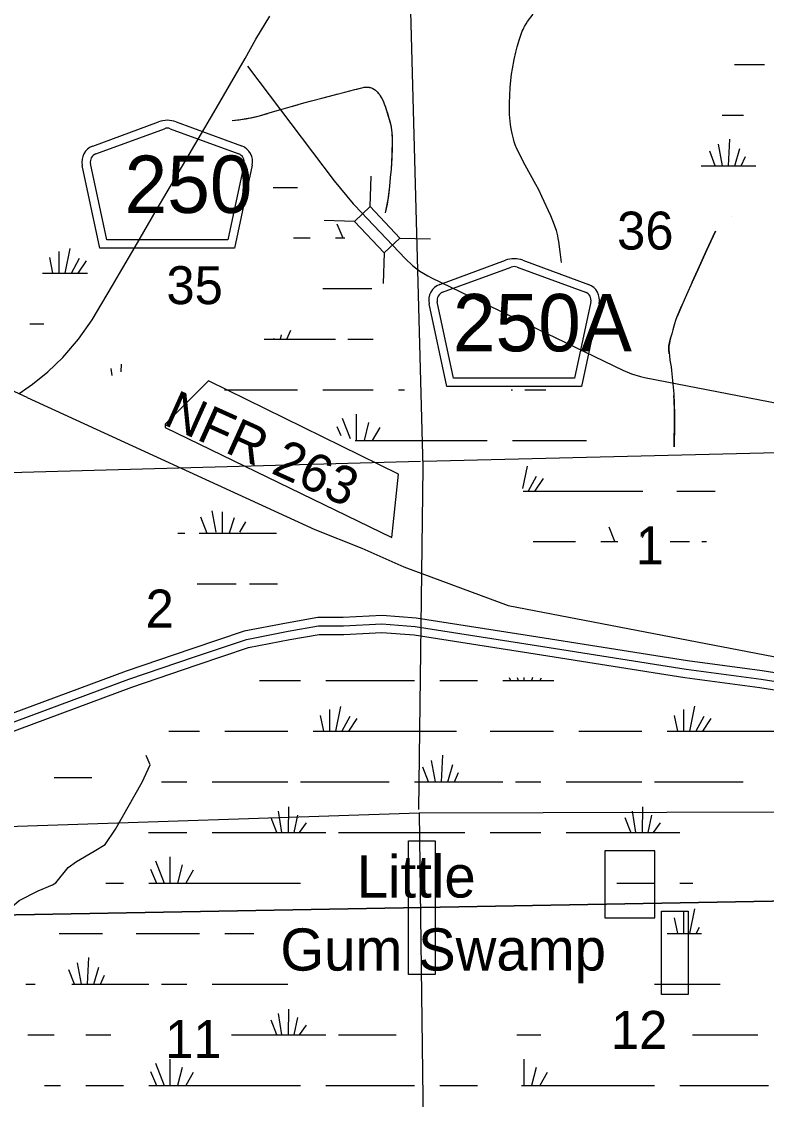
# Model space of a CAD drawing. Extents: x 2480962 to 2688785, y 277103 to 599240.
# Drawn here: x 2603117 to 2611955, y 458082 to 470861 of the extents above; entities that cross this region are included whole.
import ezdxf

# ---------------------------------------------------------------- set-up
doc = ezdxf.new("R2010")
doc.units = 0
for name, color, linetype in [('Bridges', 7, 'Continuous'), ('County Routes Highway Center Lines', 7, 'Continuous'), ('Divided_Highway', 7, 'Continuous'), ('Interstate Divided Highway Outline and Fill', 7, 'Continuous'), ('Interstate Highway Center Lines', 7, 'Continuous'), ('Level 31', 7, 'Continuous'), ('Local Roads Improved', 7, 'Continuous'), ('Local Roads Related Text', 7, 'Continuous'), ('Local Roads Unimproved', 7, 'Continuous'), ('Narrow River Creek and Branch and Slough', 7, 'Continuous'), ('Roadshields County Roads', 7, 'Continuous'), ('Section Lines', 7, 'Continuous'), ('Section Numbers', 7, 'Continuous'), ('Swamps', 7, 'Continuous'), ('Swamps Text', 7, 'Continuous'), ('Township and Range lines', 7, 'Continuous')]:
    doc.layers.add(name, color=color, linetype=linetype)

msp = doc.modelspace()

# ---------------------------------------------------------------- linework, layer by layer
at = {"layer": 'Bridges'}
for p, q in [((2607254.008, 468666.741), (2607264.537, 469028.627)), ((2607067.8, 468491.063), (2606705.915, 468501.592)), ((2607605.364, 468294.326), (2607967.25, 468283.797)), ((2607419.157, 468118.648), (2607408.628, 467756.763))]:
    msp.add_line(p, q, dxfattribs=at)
msp.add_lwpolyline([(2607254.008, 468666.741), (2607605.364, 468294.326), (2607419.157, 468118.648), (2607067.8, 468491.063)], close=True, dxfattribs=at)
at = {"layer": 'County Routes Highway Center Lines'}
for p, q in [((2605795.992, 470330.262), (2606824.136, 468971.56)), ((2607067.633, 468684.483), (2607673.221, 468046.186)), ((2607981.689, 467821.107), (2610252.041, 466727.095)), ((2610508.254, 466642.017), (2613319.367, 466095.043))]:
    msp.add_line(p, q, dxfattribs=at)
for points in [[(2603089.184, 466452.932), (2603245.75, 466561.847), (2603427.276, 466709.337), (2603606.532, 466877.248), (2603792.596, 467095.078), (2603955.969, 467324.254), (2604069.422, 467517.125), (2604196.49, 467730.418), (2604278.177, 467873.369), (2604466.509, 468191.039), (2604716.107, 468619.893), (2604977.05, 469064.63), (2605065.543, 469216.658), (2605399.097, 469783.925), (2605771.224, 470423.802), (2605898.292, 470652.978), (2606063.934, 470922.998)], [(2606824.136, 468971.56), (2607052.303, 468700.749), (2607067.633, 468684.483)], [(2607673.221, 468046.186), (2607753.6, 467969.893), (2607841.514, 467902.42), (2607935.998, 467844.505), (2607981.689, 467821.107)], [(2610252.041, 466727.095), (2610353.79, 466684.474), (2610459.438, 466652.723), (2610508.254, 466642.017)]]:
    msp.add_lwpolyline(points, dxfattribs=at)
at = {"layer": 'Divided_Highway'}
for p, q in [((2600001.432, 460214.017), (2639463.689, 460928.527)), ((2639463.689, 460928.527), (2600001.432, 460214.017)), ((2600001.432, 460214.017), (2639463.689, 460928.527)), ((2639463.689, 460928.527), (2600001.432, 460214.017)), ((2639463.689, 460928.527), (2600001.432, 460214.017))]:
    msp.add_line(p, q, dxfattribs=at)
at = {"layer": 'Interstate Divided Highway Outline and Fill'}
for points in [[(2615860.872, 462666.936), (2614846.606, 462746.8), (2613745.507, 462882.442), (2612882.696, 463010.266), (2611905.625, 463162.433), (2611017.317, 463282.475), (2609241.502, 463562.445), (2607797.149, 463787.123), (2607394.649, 463819.98), (2606934.367, 463795.754), (2606632.043, 463795.754), (2606262.446, 463730.048), (2605758.864, 463632.581), (2605136.098, 463422.296), (2604358.389, 463157.715), (2602172.63, 462349.064), (2599233.85, 461294.936), (2598980.548, 461239.526), (2598493.922, 461095.932), (2597890.055, 460984.693)], [(2597927.786, 460788.279), (2598540.468, 460901.141), (2599030.283, 461045.677), (2599289.213, 461102.318), (2602241.092, 462161.144), (2604425.306, 462969.223), (2605200.298, 463232.88), (2605810.089, 463438.784), (2606298.954, 463533.403), (2606649.683, 463595.754), (2606939.626, 463595.754), (2607391.756, 463619.551), (2607773.611, 463588.379), (2609210.558, 463364.854), (2610988.348, 463084.572), (2611876.842, 462964.505), (2612852.652, 462812.534), (2613718.622, 462684.242), (2614826.52, 462547.762), (2615845.172, 462467.553)]]:
    msp.add_lwpolyline(points, dxfattribs=at)
at = {"layer": 'Interstate Highway Center Lines'}
msp.add_lwpolyline([(2597908.921, 460886.486), (2598517.195, 460998.537), (2599005.416, 461142.602), (2599261.531, 461198.627), (2602206.861, 462255.104), (2604391.847, 463063.469), (2605168.198, 463327.588), (2605784.476, 463535.682), (2606280.7, 463631.725), (2606640.863, 463695.754), (2606936.997, 463695.754), (2607393.203, 463719.765), (2607785.38, 463687.751), (2609226.03, 463463.65), (2611002.832, 463183.523), (2611891.233, 463063.469), (2612867.674, 462911.4), (2613732.065, 462783.342), (2614836.563, 462647.281), (2615853.022, 462567.245)], dxfattribs=at)
at = {"layer": 'Level 31'}
for points in [[(2605336.214, 466601.737), (2604822.613, 466087.79), (2604822.613, 466048.256), (2607509.143, 464743.621), (2607588.159, 465494.774)], [(2607706.682, 461145.993), (2608022.745, 461145.993), (2608022.745, 459564.619), (2607706.682, 459564.619)], [(2610630.393, 461027.39), (2610037.774, 461027.39), (2610037.774, 460236.703), (2610630.393, 460236.703)], [(2610709.277, 460315.772), (2611025.339, 460315.772), (2611025.339, 459327.412), (2610709.277, 459327.412)]]:
    msp.add_lwpolyline(points, close=True, dxfattribs=at)
at = {"layer": 'Local Roads Improved'}
for p, q in [((2603185.414, 466401.932), (2601043.005, 467383.746)), ((2603185.414, 466401.932), (2606594.966, 464839.414)), ((2608891.414, 463935.884), (2613157.34, 463119.516))]:
    msp.add_line(p, q, dxfattribs=at)
for points in [[(2606594.966, 464839.414), (2607155.199, 464617.367), (2607652.006, 464396.707), (2608891.414, 463935.884)], [(2602892.661, 458031.517), (2602892.661, 458120.751), (2602876.437, 458388.451), (2602746.642, 458915.74), (2602714.194, 458996.861), (2602722.306, 459069.871), (2602738.53, 459215.889), (2602714.194, 459443.029), (2602714.194, 459694.505), (2602770.979, 460002.766), (2602868.324, 460205.569), (2602973.782, 460343.476), (2603087.352, 460440.821), (2603314.492, 460554.391), (2603484.847, 460627.401), (2603525.407, 460651.737), (2603671.426, 460830.204), (2603768.771, 460903.213), (2603979.687, 461024.895), (2604109.481, 461106.016), (2604231.163, 461284.483), (2604547.536, 461844.221), (2604644.882, 462047.024), (2604596.209, 462160.594)]]:
    msp.add_lwpolyline(points, dxfattribs=at)
at = {"layer": 'Local Roads Unimproved'}
msp.add_lwpolyline([(2609523.502, 468005.411), (2609506.895, 468130.024), (2609490.289, 468254.637), (2609484.747, 468289.612), (2609478.084, 468322.052), (2609462.2, 468382.063), (2609445.198, 468433.816), (2609428.392, 468478.618), (2609395.768, 468556.182), (2609291.025, 468786.319), (2609255.02, 468864.407), (2609220.64, 468930.909), (2609091.449, 469159.342), (2609059.836, 469217.501), (2609015.188, 469307.197), (2608994.617, 469353.527), (2608975.526, 469401.075), (2608962.845, 469436.744), (2608952.35, 469470.364), (2608936.063, 469533.803), (2608925.135, 469589.659), (2608917.862, 469638.731), (2608913.08, 469681.774), (2608907.83, 469757.217), (2608906.12, 469813.795), (2608906.383, 469898.453), (2608909.101, 469982.605), (2608914.894, 470078.763), (2608922.771, 470162.827), (2608931.883, 470236.303), (2608941.603, 470300.518), (2608962.655, 470412.68), (2608981.923, 470496.589), (2608998.388, 470559.381), (2609026.412, 470653.313), (2609058.535, 470746.905), (2609066.909, 470767.714), (2609075.747, 470786.495), (2609084.793, 470803.546), (2609103.384, 470834.331), (2609120.967, 470860.325), (2609185.714, 470949.294)], dxfattribs=at)
at = {"layer": 'Narrow River Creek and Branch and Slough'}
for points in [[(2605615.151, 469686.576), (2605697.742, 469697.031), (2605759.444, 469705.997), (2605805.488, 469713.75), (2605839.852, 469720.314), (2605891.063, 469731.613), (2605941.799, 469744.97), (2606068.024, 469781.44), (2606194.224, 469817.919), (2606330.916, 469857.353), (2606467.692, 469896.509), (2606558.197, 469921.408), (2606694.405, 469957.088), (2606830.702, 469992.47), (2606951.672, 470023.793), (2607072.738, 470054.686), (2607096.718, 470061.145), (2607139.518, 470072.692), (2607155.726, 470076.457), (2607169.932, 470079.245), (2607182.361, 470081.183), (2607193.223, 470082.421), (2607202.706, 470083.103), (2607219.234, 470083.265), (2607231.553, 470082.415), (2607240.737, 470081.168), (2607254.409, 470078.224), (2607267.934, 470073.876), (2607286.566, 470065.592), (2607302.789, 470056.185), (2607316.963, 470046.034), (2607329.392, 470035.438), (2607340.33, 470024.631), (2607349.99, 470013.795), (2607358.552, 470003.067), (2607373.406, 469981.634), (2607385.229, 469961.67), (2607394.765, 469943.445), (2607409.871, 469910.279), (2607420.083, 469884.717), (2607434.004, 469846.01), (2607446.757, 469807.798), (2607460.879, 469763.932), (2607472.548, 469725.608), (2607482.038, 469692.087), (2607489.656, 469662.742), (2607501.123, 469611.3), (2607507.873, 469572.596), (2607511.734, 469543.469), (2607515.351, 469499.579), (2607516.088, 469477.528), (2607516.053, 469455.396), (2607513.952, 469369.556), (2607508.844, 469240.747), (2607505.183, 469176.386), (2607500.649, 469112.093), (2607492.143, 469011.64), (2607482.866, 468911.241), (2607474.618, 468831.378), (2607466.919, 468771.792), (2607459.913, 468727.217), (2607453.808, 468693.826), (2607443.04, 468643.763), (2607430.043, 468593.682)], [(2607068.121, 470053.508), (2607072.738, 470054.686), (2607170.415, 470079.329), (2607219.713, 470083.249), (2607244.023, 470080.584), (2607263.846, 470075.023)], [(2606680.803, 469953.582), (2606830.702, 469992.47), (2606874.4, 470003.785)], [(2605615.151, 469686.576), (2605779.937, 469709.316), (2605941.799, 469744.97), (2606034.924, 469771.876)], [(2606336.4, 469858.924), (2606391.378, 469874.662)], [(2607435.081, 469841.382), (2607446.757, 469807.798), (2607496.714, 469632.508), (2607511.625, 469544.426), (2607516.053, 469455.396), (2607510.848, 469283.678), (2607500.649, 469112.093), (2607492.143, 469011.64), (2607482.866, 468911.241), (2607463.953, 468751.972), (2607430.043, 468593.682)], [(2611073.571, 467768.963), (2611073.939, 467769.793), (2611140.283, 467918.643), (2611244.06, 468147.706), (2611349.297, 468376.105)], [(2610876.074, 467309.777), (2610895.876, 467365.577), (2610951.606, 467493.342), (2610952.171, 467494.623)], [(2610802.413, 466920.626), (2610796.829, 466968.059), (2610798.332, 467015.919), (2610811.475, 467087.414), (2610819.701, 467117.989)], [(2610858.209, 465823.892), (2610859.937, 465854.693), (2610861.73, 465929.503), (2610863.186, 466035.069), (2610863.489, 466140.634), (2610862.797, 466254.073), (2610859.7, 466367.502), (2610855.413, 466428.024)]]:
    msp.add_lwpolyline(points, dxfattribs=at)
at = {"layer": 'Roadshields County Roads'}
for p, q in [((2603963.434, 469385.487), (2604742.808, 469671.824)), ((2604949.721, 469671.824), (2605727.743, 469385.984)), ((2603997.919, 469291.622), (2604811.779, 469590.628)), ((2604880.75, 469590.628), (2605693.258, 469292.118)), ((2604047.405, 468173.661), (2603836.848, 469155.833)), ((2604128.239, 468273.662), (2603934.626, 469176.794)), ((2605756.551, 469177.291), (2605562.831, 468273.662)), ((2605854.329, 469156.33), (2605643.665, 468173.661)), ((2605562.831, 468273.661), (2604128.239, 468273.661)), ((2605643.665, 468173.661), (2604047.405, 468173.661)), ((2608078.78, 467744.734), (2608858.155, 468031.071)), ((2609065.068, 468031.072), (2609843.09, 467745.232)), ((2608113.266, 467650.869), (2608927.126, 467949.875)), ((2608996.097, 467949.875), (2609808.605, 467651.365)), ((2608162.752, 466532.908), (2607952.195, 467515.08)), ((2608243.586, 466632.909), (2608049.973, 467536.041)), ((2609871.898, 467536.538), (2609678.178, 466632.909)), ((2609969.676, 467515.578), (2609759.012, 466532.909)), ((2609678.178, 466632.909), (2608243.586, 466632.909)), ((2609759.012, 466532.909), (2608162.752, 466532.909))]:
    msp.add_line(p, q, dxfattribs=at)
for centre, radius, start, end in [((2604846.265, 469390.227), 300, 69.8269806, 110.1730139), ((2604846.265, 469496.763), 100, 69.8269876, 110.1729839), ((2604032.405, 469197.756), 200, 110.1729839, 192.0998896), ((2605658.773, 469198.253), 200, 347.9000917, 69.8270083), ((2604032.405, 469197.756), 100, 110.1729839, 192.0998896), ((2605658.773, 469198.252), 100, 347.9000932, 69.8269876), ((2608961.612, 467749.474), 300, 69.8269806, 110.1730139), ((2608961.611, 467856.01), 100, 69.8269876, 110.1729839), ((2608147.751, 467557.003), 200, 110.1729839, 192.0998896), ((2609774.119, 467557.5), 200, 347.9000917, 69.8270083), ((2608147.751, 467557.003), 100, 110.1729839, 192.0998896), ((2609774.119, 467557.499), 100, 347.9000932, 69.8269876)]:
    msp.add_arc(centre, radius, start, end, dxfattribs=at)
at = {"layer": 'Section Lines'}
for p, q in [((2607830.706, 461518.422), (2607881.728, 465572.491)), ((2602392.033, 461297.774), (2607834.885, 461478.013)), ((2607834.885, 461478.013), (2613161.249, 461492.708)), ((2607834.885, 461478.013), (2607905.041, 456199.96))]:
    msp.add_line(p, q, dxfattribs=at)
at = {"layer": 'Swamps'}
for p, q in [((2607881.728, 465572.491), (2607735.619, 470978.464)), ((2611432.276, 469151.9), (2611386.021, 469406.282)), ((2611503.276, 469151.852), (2611520.513, 469467.926)), ((2611347.202, 469151.988), (2611281.729, 469323.853)), ((2611579.962, 469152.031), (2611638.195, 469355.851)), ((2611656.558, 469151.954), (2611705.442, 469260.587)), ((2603557.671, 468134.581), (2603557.674, 467876.02)), ((2603690.576, 468170.829), (2603631.638, 467876.126)), ((2603448.931, 468062.085), (2603486.142, 467876.04)), ((2603799.318, 468050.009), (2603705.311, 467875.422)), ((2603883.894, 468025.846), (2603784.575, 467876.866)), ((2606990.113, 467094.898), (2607290.114, 467094.903)), ((2606690.119, 466494.894), (2607290.12, 466494.904)), ((2607088.782, 466205.905), (2607088.785, 465894.902)), ((2607233.77, 466109.25), (2607180.161, 465894.802)), ((2607366.676, 466048.841), (2607276.958, 465895.034)), ((2608190.128, 465894.92), (2608640.129, 465894.927)), ((2609222.725, 465468.923), (2609128.719, 465294.336)), ((2609307.301, 465444.759), (2609207.983, 465295.779)), ((2605374.797, 465061.645), (2605423.129, 464807.919)), ((2605241.893, 464989.149), (2605314.389, 464795.835)), ((2605640.609, 464977.074), (2605580.199, 464795.839)), ((2605773.514, 464928.747), (2605701.022, 464807.923)), ((2605224.306, 464795.834), (2605824.307, 464795.843)), ((2610155.579, 464695.124), (2610090.106, 464866.988)), ((2605978.227, 463047.496), (2606428.228, 463047.503)), ((2606728.228, 463047.508), (2607778.229, 463047.524)), ((2608078.23, 463047.528), (2608528.23, 463047.535)), ((2606902.083, 462742.319), (2606843.145, 462447.615)), ((2611102.088, 462742.383), (2611043.15, 462447.679)), ((2606660.437, 462633.575), (2606697.649, 462447.53)), ((2606769.178, 462706.071), (2606769.181, 462447.509)), ((2607010.824, 462621.499), (2606916.818, 462446.911)), ((2610860.443, 462633.639), (2610897.654, 462447.594)), ((2610969.183, 462706.135), (2610969.186, 462447.573)), ((2611210.829, 462621.563), (2611116.823, 462446.975)), ((2607095.4, 462597.335), (2606996.082, 462448.355)), ((2611295.406, 462597.399), (2611196.087, 462448.419)), ((2605528.233, 462447.49), (2605978.234, 462447.497)), ((2605978.234, 462447.497), (2606278.234, 462447.502)), ((2606578.234, 462447.506), (2608278.237, 462447.532)), ((2608678.237, 462447.538), (2609428.238, 462447.55)), ((2609728.238, 462447.554), (2610178.239, 462447.561)), ((2610178.239, 462447.561), (2610478.239, 462447.566)), ((2608028.752, 461847.611), (2607982.497, 462101.992)), ((2608099.752, 461847.562), (2608116.988, 462163.636)), ((2607943.678, 461847.699), (2607878.205, 462019.564)), ((2608176.438, 461847.741), (2608234.671, 462051.561)), ((2603502.397, 461899.293), (2603952.398, 461899.299)), ((2604778.239, 461847.48), (2605078.239, 461847.485)), ((2605378.239, 461847.489), (2605978.24, 461847.498)), ((2605978.24, 461847.498), (2606278.241, 461847.503)), ((2606428.241, 461847.505), (2607478.242, 461847.521)), ((2607778.242, 461847.525), (2608828.244, 461847.541)), ((2608253.034, 461847.664), (2608301.918, 461956.297)), ((2608978.244, 461847.543), (2609278.244, 461847.548)), ((2609578.245, 461847.552), (2610178.245, 461847.561)), ((2610178.245, 461847.561), (2610478.246, 461847.566)), ((2610628.246, 461847.568), (2611678.247, 461847.584)), ((2606206.249, 461247.567), (2606166.855, 461500.801)), ((2606284.411, 461247.523), (2606290.139, 461551.236)), ((2610406.254, 461247.629), (2610366.86, 461500.863)), ((2610484.416, 461247.585), (2610490.144, 461551.299)), ((2606143.927, 461248.489), (2606077.856, 461421.282)), ((2606351.51, 461247.315), (2606394.395, 461453.166)), ((2606413.706, 461247.008), (2606497.484, 461360.709)), ((2610343.932, 461248.551), (2610277.861, 461421.345)), ((2610551.515, 461247.377), (2610594.4, 461453.229)), ((2610613.711, 461247.07), (2610697.489, 461360.771)), ((2605378.246, 461247.49), (2605978.247, 461247.499)), ((2605978.247, 461247.499), (2606728.248, 461247.51)), ((2606878.248, 461247.513), (2608378.25, 461247.535)), ((2608678.25, 461247.539), (2609278.251, 461247.548)), ((2609578.251, 461247.553), (2610178.252, 461247.562)), ((2610178.252, 461247.562), (2610928.253, 461247.573)), ((2604876.907, 460958.488), (2604876.911, 460647.484)), ((2604707.756, 460910.156), (2604810.777, 460647.483)), ((2605021.896, 460861.832), (2604968.286, 460647.385)), ((2604647.346, 460813.497), (2604718.159, 460647.482)), ((2605154.802, 460801.423), (2605065.083, 460647.616)), ((2604628.252, 460647.481), (2605978.253, 460647.5)), ((2605978.253, 460647.5), (2606428.254, 460647.507)), ((2610178.258, 460647.562), (2610628.259, 460647.569)), ((2610969.209, 460306.135), (2610969.213, 460047.571)), ((2611102.114, 460342.383), (2611043.177, 460047.677)), ((2610860.469, 460233.639), (2610897.681, 460047.592)), ((2604478.259, 460047.478), (2605228.26, 460047.488)), ((2605528.26, 460047.493), (2605871.195, 460047.498)), ((2603828.775, 459447.546), (2603782.52, 459701.929)), ((2603899.775, 459447.498), (2603917.011, 459763.574)), ((2603743.701, 459447.634), (2603678.228, 459619.5)), ((2603976.462, 459447.677), (2604034.694, 459651.498)), ((2604053.058, 459447.6), (2604101.941, 459556.233)), ((2603715.268, 459447.463), (2604628.267, 459447.476)), ((2604778.268, 459447.478), (2605078.268, 459447.482)), ((2605378.268, 459447.487), (2605978.269, 459447.495)), ((2605978.269, 459447.495), (2606278.27, 459447.5)), ((2606206.28, 458847.559), (2606166.885, 459100.795)), ((2606284.442, 458847.515), (2606290.169, 459151.231)), ((2606351.541, 458847.307), (2606394.425, 459053.16)), ((2606143.958, 458848.481), (2606077.886, 459021.276)), ((2606413.737, 458847), (2606497.515, 458960.702)), ((2605608.164, 458847.486), (2605978.278, 458847.491)), ((2605978.278, 458847.491), (2606728.279, 458847.502)), ((2606878.279, 458847.504), (2607561.772, 458847.514)), ((2608993.77, 458847.535), (2609278.283, 458847.539)), ((2604876.939, 458558.478), (2604876.944, 458247.472)), ((2609076.946, 458558.538), (2609076.95, 458247.532)), ((2604647.378, 458413.487), (2604718.192, 458247.47)), ((2604707.788, 458510.146), (2604810.81, 458247.471)), ((2605021.928, 458461.821), (2604968.319, 458247.372)), ((2605154.834, 458401.412), (2605065.116, 458247.603)), ((2609221.934, 458461.881), (2609168.325, 458247.432)), ((2609354.84, 458401.472), (2609265.122, 458247.663)), ((2603878.283, 458247.458), (2604328.284, 458247.464)), ((2604628.284, 458247.468), (2605978.286, 458247.487)), ((2605978.286, 458247.487), (2606428.287, 458247.494)), ((2606728.288, 458247.498), (2607778.289, 458247.513)), ((2608078.29, 458247.517), (2608528.29, 458247.524)), ((2609048.856, 458247.531), (2610178.293, 458247.547)), ((2610178.293, 458247.547), (2610628.293, 458247.554)), ((2610928.294, 458247.558), (2611978.295, 458247.573))]:
    msp.add_line(p, q, dxfattribs=at)
for points in [[(2611577.12, 470351.821), (2611931.755, 470351.827)], [(2611429.733, 469751.818), (2611681.761, 469751.823)], [(2611181.767, 469151.814), (2611829.972, 469151.825)], [(2606102.744, 468894.88), (2606390.093, 468894.885)], [(2611539.817, 468551.82), (2611541.333, 468551.82)], [(2606859.194, 468460.911), (2606930.007, 468294.895)], [(2611349.297, 468376.105), (2611244.06, 468147.706), (2611140.283, 467918.643), (2611073.939, 467769.793), (2611007.866, 467620.824), (2610951.606, 467493.342), (2610895.876, 467365.577), (2610885.6, 467340.526), (2610877.386, 467318.375), (2610864.41, 467279.137), (2610855.538, 467249.359), (2610843.003, 467204.222), (2610830.636, 467158.632), (2610817.584, 467111.18), (2610808.653, 467075.52), (2610803.103, 467048.727), (2610799.87, 467028.603), (2610798.086, 467013.492), (2610797.159, 467002.149), (2610796.506, 466985.115), (2610796.829, 466968.059), (2610799.387, 466932.553), (2610802.735, 466901.488), (2610810.285, 466847.117), (2610823.007, 466765.492), (2610828.74, 466724.622), (2610833.283, 466683.7), (2610848.488, 466525.788), (2610855.106, 466446.719), (2610857.72, 466407.132), (2610859.7, 466367.502), (2610861.612, 466310.788), (2610863.155, 466225.714), (2610863.489, 466140.634), (2610863.186, 466035.069), (2610862.683, 465982.286), (2610861.73, 465929.503), (2610861.65, 465926.035), (2610861.566, 465922.377), (2610861.479, 465918.583), (2610861.299, 465910.63), (2610861.115, 465902.596), (2610860.933, 465894.701), (2610860.191, 465864.238), (2610859.902, 465853.444), (2610859.651, 465844.734), (2610859.435, 465837.879), (2610859.25, 465832.601), (2610859.094, 465828.627), (2610858.961, 465825.702), (2610858.849, 465823.607), (2610858.755, 465822.156), (2610858.675, 465821.198), (2610858.608, 465820.611), (2610858.495, 465820.176), (2610858.416, 465820.373), (2610858.36, 465820.83), (2610858.281, 465822.035), (2610858.209, 465823.892)], [(2606345.016, 468294.885), (2606540.1, 468294.889)], [(2606840.1, 468294.894), (2606953.058, 468294.896)], [(2603366.728, 467876.016), (2603900.113, 467876.025)], [(2606690.106, 467694.892), (2607271.618, 467694.902)], [(2603216.734, 467276.015), (2603381.631, 467276.018)], [(2605996.307, 467094.882), (2606840.113, 467094.896)], [(2606040.621, 467094.964), (2606039.712, 467099.964)], [(2606111.621, 467094.916), (2606112.361, 467108.472)], [(2606188.307, 467095.095), (2606202.577, 467145.036)], [(2606264.903, 467095.018), (2606313.787, 467203.651)], [(2604191.512, 466665.949), (2604178.724, 466748.151)], [(2604300.272, 466706.505), (2604302.008, 466798.587)], [(2605523.094, 466494.875), (2606390.119, 466494.889)], [(2607590.121, 466494.909), (2607658.802, 466494.91)], [(2608925.17, 466494.931), (2608940.122, 466494.931)], [(2609090.123, 466494.934), (2609336.113, 466494.938)], [(2606859.22, 466060.915), (2606905.301, 465952.885)], [(2606919.63, 466157.574), (2607014.349, 465916.072)], [(2607077.058, 465894.902), (2608190.128, 465894.92)], [(2608940.129, 465894.932), (2609820.463, 465894.946)], [(2609113.983, 465589.743), (2609061.037, 465325.005)], [(2609067.027, 465294.935), (2610490.137, 465294.958)], [(2610890.138, 465294.964), (2611345.943, 465294.971)], [(2605495.621, 465048.7), (2605495.623, 464795.838)], [(2604972.313, 464795.829), (2605055.162, 464795.831)], [(2605824.307, 464795.843), (2606140.278, 464795.848)], [(2610486.185, 464742.315), (2610513.819, 464803.722)], [(2609186.534, 464694.937), (2609690.143, 464694.945)], [(2609990.143, 464694.95), (2610193.243, 464694.953)], [(2610811.407, 464694.963), (2611040.145, 464694.967)], [(2611190.145, 464694.969), (2611244.424, 464694.97)], [(2605200.757, 464195.834), (2605665.294, 464195.842)], [(2605821.15, 464193.226), (2606152.579, 464193.232)], [(2605941.092, 463047.495), (2605978.227, 463047.496)], [(2608828.231, 463047.54), (2609434.209, 463047.549)], [(2608903.112, 463082.767), (2608918.138, 463047.541)], [(2608996.493, 463083.909), (2609010.756, 463047.543)], [(2609076.89, 463084.891), (2609076.89, 463047.544)], [(2609177.935, 463086.126), (2609168.265, 463047.444)], [(2609280.909, 463074.843), (2609265.062, 463047.676)], [(2604865.611, 462447.48), (2605228.233, 462447.486)], [(2610778.24, 462447.57), (2612114.615, 462447.591)], [(2604625.194, 461247.479), (2605078.246, 461247.486)], [(2604118.418, 460647.473), (2604328.251, 460647.476)], [(2610928.259, 460647.573), (2611082.701, 460647.575)], [(2611156.813, 460121.193), (2611116.851, 460046.973)], [(2603562.637, 460047.464), (2604078.258, 460047.472)], [(2610778.267, 460047.568), (2611184.026, 460047.574)], [(2603167.143, 459447.455), (2603278.266, 459447.457)], [(2610628.276, 459447.562), (2611405.802, 459447.573)], [(2603193.461, 458847.452), (2603503.696, 458847.456)], [(2603878.771, 458847.461), (2604178.275, 458847.466)], [(2611078.285, 458847.564), (2611853.126, 458847.575)], [(2603387.403, 458247.451), (2603578.283, 458247.453)]]:
    msp.add_lwpolyline(points, dxfattribs=at)
at = {"layer": 'Township and Range lines'}
for p, q in [((2613087.881, 465770.722), (2607883.042, 465644.124)), ((2607850.67, 465643.254), (2602539.738, 465500.353))]:
    msp.add_line(p, q, dxfattribs=at)

# ---------------------------------------------------------------- texts
at = {"layer": 'Local Roads Related Text'}
msp.add_text('NFR 263', height=450, rotation=335.7319194, dxfattribs=at).set_placement((2604783.486, 466090.101))
at = {"layer": 'Roadshields County Roads'}
for s, p in [('250', (2604339.765, 468591.946)), ('250A', (2608235.112, 466951.193))]:
    msp.add_text(s, height=680, dxfattribs=at).set_placement(p)
at = {"layer": 'Section Numbers'}
for s, rotation, p in [('36', 359.9794778, (2610182.936, 468157.537)), ('35', 359.9794694, (2604835.919, 467510.682)), ('1', 359.9794111, (2610403.89, 464424.959)), ('2', 359.9794028, (2604588.912, 463676.549)), ('12', 359.9793167, (2610110.096, 458681.371)), ('11', 359.9793167, (2604820.526, 458571.936))]:
    msp.add_text(s, height=450, rotation=rotation, dxfattribs=at).set_placement(p)
at = {"layer": 'Swamps Text'}
for s, rotation, p in [('Little', 0.0287694, (2607093.441, 460474.654)), ('Gum Swamp', 0.0287528, (2606187.24, 459608.989))]:
    msp.add_text(s, height=500, rotation=rotation, dxfattribs=at).set_placement(p)

doc.saveas('drawing.dxf')
